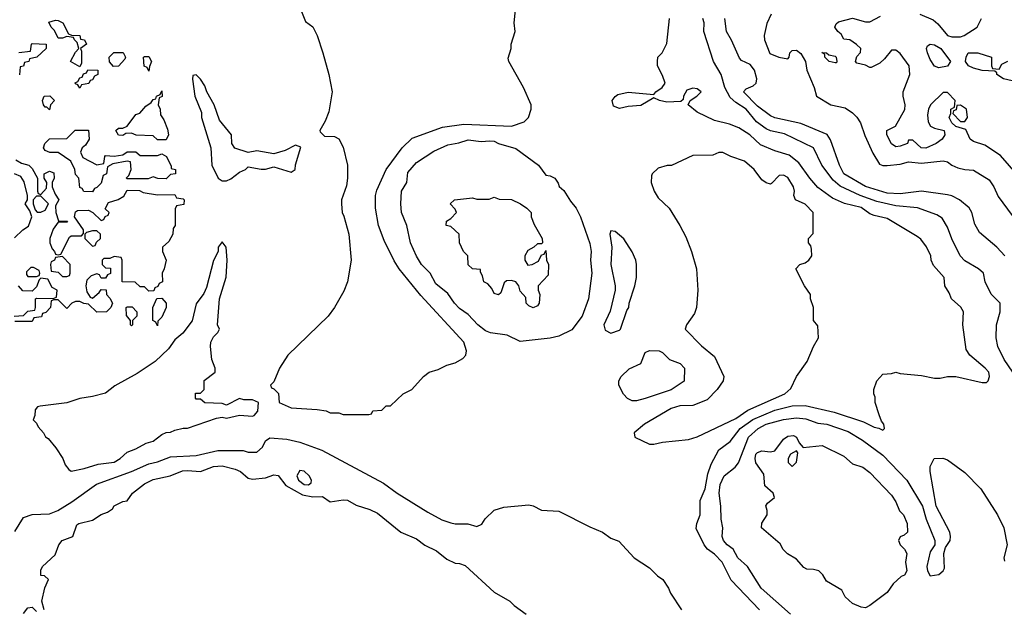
# Model space of a CAD drawing. Header units: inches. Extents: x 1793402 to 1900366, y 320852 to 470679.
# Tile 289 of 604: x 1855212 to 1859773, y 393556 to 396284. Entities that reach past the tile are written whole.
import ezdxf

# ---------------------------------------------------------------- set-up
doc = ezdxf.new("R2010")
doc.units = ezdxf.units.IN
doc.header["$MEASUREMENT"] = 0
doc.layers.add('B8359', color=7, linetype='Continuous')

msp = doc.modelspace()

# ---------------------------------------------------------------- linework, layer by layer
at = {"layer": 'B8359', "color": 4}
for points, elevation in [([(1856514.8, 396330), (1856536, 396276), (1856570.4, 396250.4), (1856590, 396211.3), (1856616.3, 396130), (1856644, 396030), (1856659.1, 395950), (1856643.5, 395856.5), (1856626.4, 395813.6), (1856602, 395770), (1856603.6, 395763.6), (1856623.6, 395743.6), (1856670, 395742), (1856690, 395732), (1856710, 395694), (1856730.8, 395610), (1856731, 395550), (1856725.4, 395514.6), (1856702, 395450), (1856702, 395430), (1856706, 395390), (1856714, 395374), (1856736.3, 395290), (1856748, 395170), (1856730.5, 395070), (1856713.8, 395026.2), (1856670.6, 394950), (1856640.7, 394910), (1856454.8, 394730), (1856416, 394670), (1856390, 394606), (1856374, 394590), (1856378, 394578), (1856390, 394574), (1856411.3, 394551.3), (1856414, 394510), (1856470, 394486), (1856590, 394478), (1856631.6, 394471.6), (1856650, 394462), (1856690, 394462), (1856710, 394454), (1856830, 394454), (1856842, 394458), (1856848.4, 394471.6), (1856890, 394474), (1856910, 394494), (1856930, 394494), (1856989.1, 394550.9), (1857028, 394570), (1857082, 394630), (1857108.7, 394650), (1857150, 394662.8), (1857190, 394682.8), (1857230, 394694), (1857265.6, 394714.4), (1857279, 394730), (1857281.2, 394750), (1857269.3, 394790), (1857070, 395006.6), (1856969.8, 395129.8), (1856947.2, 395167.2), (1856900.1, 395260.1), (1856873.6, 395330), (1856860.7, 395410), (1856860.7, 395470), (1856866.3, 395493.7), (1856909.6, 395590), (1856984.5, 395690), (1857030, 395734.9), (1857170, 395785.3), (1857270, 395800.3), (1857490, 395790.5), (1857549.4, 395810.6), (1857569, 395830), (1857582, 395870), (1857582, 395890), (1857545.2, 395970), (1857477.2, 396090), (1857474.6, 396105.4), (1857488.7, 396150), (1857488.9, 396171.1), (1857508, 396230), (1857502, 396270), (1857509, 396330)], 256), ([(1858639, 393550), (1858507.6, 393687.6), (1858466.6, 393770), (1858430, 393807), (1858398, 393830), (1858382.7, 393850), (1858346.3, 393926.3), (1858349.2, 393950), (1858363.7, 393990), (1858363.6, 394056.4), (1858387, 394110), (1858399.6, 394180.4), (1858414.9, 394225.1), (1858450, 394290.8), (1858502.7, 394330), (1858549.8, 394390.2), (1858608.3, 394431.7), (1858710, 394474.9), (1858790, 394494.6), (1858850, 394495.8), (1858985.2, 394465.2), (1859121.1, 394421.1), (1859170, 394396), (1859192, 394392), (1859210, 394382), (1859218, 394390), (1859215.3, 394410), (1859204, 394424), (1859193.6, 394453.6), (1859175.3, 394510), (1859174.6, 394534.6), (1859168.7, 394550), (1859168.9, 394571.1), (1859182, 394610), (1859210, 394642), (1859250, 394644.7), (1859270, 394651.3), (1859290, 394644.7), (1859390, 394636), (1859450, 394622.8), (1859476.5, 394623.5), (1859510, 394631.3), (1859548.9, 394631.1), (1859670, 394602.8), (1859690, 394602.8), (1859699, 394610), (1859705.2, 394630), (1859701.2, 394650), (1859685.2, 394670), (1859614, 394730), (1859596.5, 394756.5), (1859581.2, 394870), (1859584, 394930), (1859572.1, 394952.1), (1859528.7, 394990), (1859518, 395018), (1859498, 395050), (1859495.3, 395090), (1859444.7, 395144.7), (1859434, 395170), (1859433.2, 395190), (1859412.1, 395232.1), (1859386.3, 395266.3), (1859370, 395279), (1859230, 395362), (1859170, 395376.2), (1859150, 395384.5), (1859110, 395413.3), (1859032.7, 395432.7), (1858976.6, 395456.6), (1858910, 395506.6), (1858872.3, 395550), (1858820.8, 395620.8), (1858775.9, 395655.9), (1858710, 395675.6), (1858643.5, 395703.5), (1858594, 395750), (1858543.2, 395783.2), (1858500.2, 395800.2), (1858430, 395817.2), (1858350, 395855.3), (1858308, 395890), (1858318, 395910), (1858348.7, 395930), (1858368.7, 395950), (1858350, 395964), (1858330, 395966), (1858302.4, 395957.6), (1858286.8, 395930), (1858285.4, 395914.6), (1858275.3, 395904.7), (1858210, 395901.3), (1858175.3, 395910), (1858150, 395922), (1858090, 395886.4), (1858030, 395882.4), (1857990, 395872.8), (1857963.3, 395883.3), (1857956.9, 395910), (1857970, 395928), (1857983.3, 395936.7), (1858030, 395947.6), (1858150, 395938), (1858159, 395950), (1858189, 395970), (1858202, 395990), (1858190, 396026), (1858166, 396070), (1858166, 396090), (1858168, 396110), (1858188.9, 396131.1), (1858210, 396174), (1858222, 396290)], 252), ([(1859812, 394650), (1859772, 394710), (1859742.7, 394770), (1859736, 394810), (1859737.2, 394870), (1859754, 394930), (1859754, 394970), (1859712.3, 395012.3), (1859685.2, 395070), (1859677.2, 395110), (1859654, 395130), (1859590, 395166.6), (1859569.3, 395190), (1859530, 395268.7), (1859510, 395322), (1859484.8, 395364.8), (1859460.1, 395380.1), (1859371.5, 395411.5), (1859270, 395421.1), (1859182.2, 395442.2), (1859106, 395470), (1859012.7, 395512.7), (1858981, 395541), (1858927.3, 395610), (1858889.2, 395690), (1858754.6, 395754.6), (1858690, 395769.6), (1858670, 395778.7), (1858625.1, 395810), (1858577.6, 395870), (1858530, 395899.8), (1858503.3, 395923.3), (1858478.3, 395970), (1858460.9, 396030), (1858426, 396090), (1858382, 396230), (1858382.7, 396270), (1858377.2, 396290)], 248), ([(1859775.3, 395190), (1859738, 395230), (1859658, 395298), (1859637.2, 395337.2), (1859622, 395390), (1859610, 395412.3), (1859566, 395450), (1859530, 395467.8), (1859510, 395472.6), (1859390, 395489.7), (1859290, 395476.9), (1859230, 395480.4), (1859130, 395511), (1859029.6, 395570), (1859009.7, 395610), (1858967.9, 395727.9), (1858952.1, 395752.1), (1858830, 395802.4), (1858710, 395829.7), (1858690, 395838.7), (1858630, 395884), (1858565.2, 395950), (1858577, 395963), (1858610, 395977.6), (1858623.6, 395990), (1858626.6, 396010), (1858616.3, 396050), (1858596.6, 396076.6), (1858555.1, 396095.1), (1858546, 396106), (1858510, 396189), (1858486, 396230), (1858478, 396290)], 244), ([(1858693.2, 396310), (1858673.8, 396266.2), (1858660.7, 396210), (1858662, 396190), (1858687, 396127), (1858728.7, 396110), (1858770, 396102.9), (1858776.4, 396110), (1858780.4, 396130), (1858790, 396140.7), (1858810, 396142.4), (1858830, 396127.3), (1858852, 396090), (1858858.3, 396050), (1858892.4, 395970), (1858903.7, 395930), (1858970, 395889.6), (1859035.6, 395875.6), (1859070, 395852.3), (1859090, 395832), (1859106.3, 395806.3), (1859126.9, 395746.9), (1859164.8, 395664.8), (1859194.9, 395614.9), (1859210, 395607.8), (1859230, 395608), (1859290, 395615.1), (1859330, 395625.6), (1859390, 395619.1), (1859490, 395629.4), (1859510, 395626), (1859530, 395609.4), (1859558, 395598), (1859590, 395589.6), (1859630, 395587), (1859702.4, 395542.4), (1859724.5, 395510), (1859744.7, 395464.7), (1859810, 395376)], 236), ([(1859838.9, 395558.9), (1859755.1, 395655.1), (1859683.1, 395703.1), (1859630, 395719), (1859615.3, 395730), (1859594.6, 395774.6), (1859548.4, 395788.4), (1859530, 395806), (1859518, 395830), (1859526, 395850), (1859526, 395870), (1859542, 395878), (1859546, 395910), (1859510, 395946), (1859490, 395946), (1859432, 395890), (1859422, 395870), (1859416.9, 395843.1), (1859421, 395810), (1859432, 395790), (1859450, 395781), (1859494, 395770), (1859498, 395750), (1859486, 395730), (1859458, 395710), (1859410, 395689.4), (1859388, 395690), (1859350, 395726), (1859330, 395726), (1859324.7, 395710), (1859290, 395697.2), (1859270, 395695.3), (1859250, 395708.7), (1859229, 395750), (1859228.9, 395771.1), (1859268.7, 395791.3), (1859312.7, 395867.3), (1859314, 395890), (1859304, 395930), (1859305.2, 395950), (1859336, 396030), (1859333.2, 396070), (1859290, 396128), (1859270, 396142), (1859250, 396142), (1859218, 396102), (1859196.9, 396083.1), (1859156.9, 396063.1), (1859150, 396062), (1859130, 396074), (1859090, 396082), (1859084, 396090), (1859090, 396114), (1859107.3, 396132.7), (1859108, 396150), (1859089.1, 396169.1), (1859058, 396190), (1859030, 396194), (1859017.2, 396217.2), (1859002, 396230), (1858988.7, 396250), (1858994.6, 396265.4), (1859005.6, 396274.4), (1859070, 396290.8), (1859130, 396273.4), (1859150, 396274.8), (1859200.2, 396299.8)], 232), ([(1859382, 396310), (1859443.5, 396283.5), (1859464.9, 396264.9), (1859510, 396211), (1859530, 396204.9), (1859570, 396204.9), (1859588, 396210), (1859648, 396250), (1859668, 396290)], 232), ([(1855207.3, 396132.7), (1855262, 396138), (1855266, 396170), (1855270, 396174), (1855334, 396170), (1855334, 396150), (1855292, 396110), (1855258, 396102), (1855254, 396090), (1855234, 396086), (1855230, 396068), (1855214, 396066), (1855211.1, 396028.9)], 252), ([(1859810, 396001.2), (1859770, 396009.4), (1859738, 396030), (1859738, 396038), (1859730, 396046), (1859671.3, 396048.7), (1859630, 396059), (1859608, 396070), (1859594, 396090), (1859596, 396110), (1859605.2, 396130), (1859650.4, 396130.4), (1859714, 396110), (1859714, 396070), (1859718, 396058), (1859750, 396054), (1859762, 396078), (1859788.9, 396091.1)], 228), ([(1855194.8, 395634.8), (1855219.8, 395619.8), (1855254, 395610), (1855270, 395594), (1855294, 395550), (1855294, 395490), (1855298, 395478), (1855310, 395474), (1855336.4, 395503.6), (1855338, 395530), (1855326, 395550), (1855326, 395570), (1855350, 395582), (1855370, 395574), (1855371, 395550), (1855362, 395530), (1855362, 395510), (1855376, 395476), (1855394, 395450), (1855378, 395422), (1855378.8, 395390), (1855392, 395352), (1855434, 395350), (1855430, 395346), (1855390, 395346), (1855366.4, 395313.6), (1855351.3, 395270), (1855351.3, 395250), (1855362, 395222), (1855374, 395210), (1855378, 395198), (1855390, 395194), (1855402, 395198), (1855443.1, 395276.9), (1855450, 395282), (1855498, 395282), (1855507.3, 395292.7), (1855508, 395310), (1855466, 395370), (1855470, 395394), (1855480.4, 395399.6), (1855530, 395401), (1855551, 395391), (1855590, 395354), (1855602, 395358), (1855607.3, 395372.7), (1855622, 395378), (1855626, 395390), (1855608, 395408), (1855623.1, 395436.9), (1855668.9, 395451.1), (1855694, 395466), (1855710, 395494), (1855767.3, 395492.7), (1855783.6, 395483.6), (1855850, 395472), (1855930, 395474), (1855938, 395458), (1855970, 395454), (1855974, 395450), (1855972.7, 395427.3), (1855938, 395422), (1855932.7, 395407.3), (1855932, 395330), (1855923.6, 395316.4), (1855922, 395290), (1855903.6, 395256.4), (1855874, 395230), (1855874, 395210), (1855891.3, 395170), (1855882, 395130), (1855872, 395110), (1855874, 395070), (1855858, 395062), (1855852.7, 395047.3), (1855838, 395042), (1855832.7, 395027.3), (1855810, 395026), (1855790, 395046), (1855770, 395046), (1855747.3, 395067.3), (1855686, 395070), (1855686, 395170), (1855682, 395182), (1855650, 395186), (1855630, 395178), (1855602, 395178), (1855594, 395170), (1855594, 395150), (1855610, 395134), (1855632.7, 395132.7), (1855632.7, 395107.3), (1855618, 395102), (1855610, 395086), (1855590, 395086), (1855582, 395102), (1855570, 395106), (1855543.6, 395096.4), (1855523.6, 395076.4), (1855518, 395050), (1855523.6, 395023.6), (1855538, 394998), (1855550, 394994), (1855580.4, 395019.6), (1855590, 395034), (1855612.7, 395032.7), (1855614, 395010), (1855630, 394994), (1855642, 394970), (1855634, 394950), (1855614, 394930), (1855570, 394928), (1855530, 394966), (1855508.4, 394968.4), (1855490, 394978), (1855470, 394978), (1855454, 394970), (1855430, 394946), (1855390, 394986), (1855370, 394986), (1855358, 394982), (1855354, 394950), (1855332.7, 394927.3), (1855318, 394922), (1855312.7, 394907.3), (1855278, 394902), (1855270, 394886), (1855190, 394886)], 252), ([(1855187.3, 395272.7), (1855226, 395310), (1855252.7, 395327.3), (1855269, 395370), (1855259, 395399), (1855238, 395430), (1855248, 395450), (1855248, 395470), (1855233.2, 395533.2), (1855217.2, 395557.2), (1855188, 395570)], 252), ([(1855186, 394910), (1855230, 394914), (1855250, 394934), (1855282, 394938), (1855286, 394950), (1855286, 394990), (1855290, 394994), (1855367.3, 394992.7), (1855382, 394998), (1855386, 395030), (1855363.1, 395043.1), (1855342, 395082), (1855310, 395086), (1855302, 395078), (1855290, 395046), (1855270, 395026), (1855227.3, 395027.3), (1855206, 395050)], 252), ([(1858782.7, 393530), (1858647, 393650), (1858582.9, 393750), (1858539.5, 393790), (1858517.2, 393830), (1858489.3, 393850), (1858472.3, 393870), (1858466.6, 393890), (1858469.4, 393930), (1858460.9, 393970), (1858459.6, 394030), (1858451.8, 394090), (1858456.9, 394130), (1858475.1, 394170), (1858526.6, 394210), (1858541.6, 394230), (1858587.8, 394350), (1858632.7, 394390), (1858670, 394410.3), (1858750, 394431.7), (1858810, 394439), (1858853.9, 394433.9), (1858910, 394414.9), (1858951.3, 394410), (1859050, 394375.8), (1859116.3, 394336.3), (1859210, 394266), (1859322, 394150), (1859394.8, 394030), (1859410.7, 393970), (1859452, 393870), (1859451.3, 393850), (1859430, 393818), (1859414.4, 393750), (1859418, 393730), (1859430, 393706.8), (1859470, 393713.4), (1859489.3, 393730), (1859496.9, 393743.1), (1859493.2, 393810), (1859501.2, 393838.8), (1859522, 393870), (1859524, 393890), (1859521.2, 393910), (1859457.2, 394030), (1859429.3, 394190.7), (1859430, 394214), (1859448, 394250), (1859488.4, 394251.6), (1859510, 394244.7), (1859590, 394186), (1859664, 394110), (1859742, 393990), (1859770.6, 393930), (1859786, 393850), (1859770.8, 393790), (1859774.4, 393774.4)], 248), ([(1855190, 393912), (1855230, 393978), (1855270, 393991), (1855350, 393994), (1855388.7, 394010), (1855454, 394050), (1855568.2, 394131.8), (1855730, 394190.6), (1855810, 394226.7), (1855850, 394235.3), (1855910, 394258.9), (1856030, 394264.4), (1856130, 394287), (1856247.5, 394287.5), (1856270, 394280.7), (1856310, 394280.7), (1856336.6, 394303.4), (1856350, 394332), (1856370, 394346), (1856450, 394340.7), (1856510, 394326.8), (1856612, 394290), (1856896.7, 394136.7), (1856961, 394090), (1857102.3, 394002.3), (1857166.9, 393966.9), (1857210, 393953), (1857230, 393948.2), (1857287.7, 393947.7), (1857330, 393936), (1857352.9, 393947.1), (1857369, 393971), (1857410, 394011.3), (1857454.6, 394025.4), (1857570, 394036), (1857590.7, 394030.7), (1857630, 394011.3), (1857710, 394006.8), (1857853.7, 393933.7), (1857912, 393910), (1857950, 393881), (1857987.1, 393867.1), (1858058, 393790), (1858130, 393744.7), (1858167.1, 393707.1), (1858191.3, 393690), (1858218, 393650), (1858226.4, 393626.4), (1858278, 393550)], 252), ([(1855326, 393550), (1855315.3, 393590), (1855328.9, 393651.1), (1855346, 393690), (1855327.3, 393707.3), (1855310, 393708), (1855310, 393734), (1855318, 393750), (1855376, 393804), (1855394, 393850), (1855409, 393870), (1855458, 393890), (1855476.4, 393943.6), (1855486, 393950), (1855550, 393964.7), (1855590, 393991), (1855618, 394002), (1855642, 394018), (1855650, 394031.3), (1855690, 394052), (1855710, 394054), (1855735.3, 394090), (1855790, 394133.4), (1855830, 394154), (1855909.4, 394170.6), (1855966.7, 394193.3), (1855990, 394195.8), (1856050, 394190.5), (1856110, 394213), (1856150, 394216.3), (1856210, 394202), (1856234.8, 394190), (1856270, 394158.8), (1856290, 394154.8), (1856350, 394160.7), (1856390, 394174.8), (1856410, 394171.3), (1856445.5, 394125.5), (1856521.8, 394081.8), (1856570, 394073.1), (1856615.2, 394075.2), (1856650.6, 394050.6), (1856710, 394059.1), (1856730, 394057.3), (1856770, 394034.8), (1856834.6, 394014.6), (1856870, 393997.3), (1856978, 393910), (1857050, 393878.8), (1857088.4, 393848.4), (1857142.8, 393822.8), (1857190, 393784), (1857230, 393766), (1857250, 393764.7), (1857275.3, 393755.3), (1857410, 393632), (1857482, 393590), (1857502, 393570), (1857558, 393530)], 248), ([(1855230, 393532), (1855250, 393558), (1855270, 393562), (1855290, 393542)], 248)]:
    msp.add_lwpolyline(points, dxfattribs=dict(at, elevation=elevation))
for points, elevation in [([(1855490, 396066), (1855448, 396090), (1855470, 396134), (1855486, 396150), (1855478, 396178), (1855466, 396190), (1855462, 396202), (1855430, 396206), (1855410, 396198), (1855390, 396198), (1855374, 396234), (1855358, 396250), (1855347.3, 396272.7), (1855378, 396282), (1855390, 396281), (1855412, 396270), (1855438, 396218), (1855452.7, 396212.7), (1855490, 396211.3), (1855494, 396194), (1855512, 396190), (1855522, 396170), (1855494, 396150), (1855498, 396138), (1855498, 396082)], 252), ([(1859470, 396061.2), (1859450, 396068.7), (1859430, 396099), (1859417, 396130), (1859412.7, 396150), (1859417.2, 396162.8), (1859429.5, 396170.5), (1859450, 396167.7), (1859479.1, 396150), (1859524.7, 396090), (1859510, 396069.2)], 228), ([(1855647.3, 396067.3), (1855628.4, 396088.4), (1855626, 396110), (1855648.4, 396131.6), (1855692, 396132), (1855702, 396110), (1855699.6, 396100.4), (1855670, 396068)], 252), ([(1855810, 396046), (1855802, 396062), (1855788.4, 396068.4), (1855786, 396110), (1855790, 396114), (1855810, 396114), (1855822, 396090), (1855812.7, 396067.3)], 252), ([(1858990, 396084), (1858962, 396090), (1858942, 396110), (1858942, 396122), (1858928, 396132), (1858949.1, 396130.9), (1858960.7, 396120.7), (1858990, 396114.8), (1858994.8, 396110), (1858998, 396090), (1858996, 396084)], 232), ([(1855490, 395966), (1855482, 395982), (1855470, 395986), (1855468.4, 395991.6), (1855482, 395998), (1855490, 396014), (1855502, 396018), (1855507.3, 396032.7), (1855522, 396038), (1855528, 396052), (1855574, 396050), (1855574, 396030), (1855558, 396022), (1855550, 396006), (1855538, 396002), (1855532, 395988), (1855498, 395982)], 252), ([(1856030, 396028), (1856014, 396026), (1856012, 396008), (1856024, 395930), (1856053.7, 395853.7), (1856054.8, 395830), (1856098, 395690), (1856102.8, 395610), (1856132, 395550), (1856150, 395538), (1856170, 395538), (1856190, 395546), (1856230, 395578), (1856258, 395590), (1856270, 395602), (1856330, 395590.8), (1856350, 395591), (1856390, 395602), (1856470, 395578), (1856488, 395590), (1856488.9, 395611.1), (1856514, 395694), (1856490, 395702), (1856442, 395678), (1856390, 395662), (1856310, 395676), (1856270, 395668), (1856209, 395689), (1856195.3, 395710), (1856193.2, 395750), (1856138, 395818), (1856112.7, 395890), (1856079, 395950), (1856070, 395978), (1856050, 396008)], 256), ([(1855350, 395866), (1855338, 395878), (1855330, 395878), (1855322, 395890), (1855318, 395910), (1855326, 395930), (1855351.6, 395931.6), (1855374, 395910), (1855354, 395890)], 252), ([(1855850, 395728), (1855830, 395746), (1855751.6, 395748.4), (1855730, 395758), (1855703.6, 395756.4), (1855690, 395748), (1855670, 395748.7), (1855658, 395770), (1855670, 395782), (1855690, 395782), (1855710, 395791.3), (1855750, 395844.7), (1855768.4, 395851.6), (1855796.4, 395883.6), (1855820.4, 395899.6), (1855830, 395914), (1855842, 395918), (1855846, 395930), (1855862, 395938), (1855870, 395954), (1855871.6, 395928.4), (1855858, 395922), (1855854, 395890), (1855862, 395870), (1855863.6, 395843.6), (1855879.6, 395819.6), (1855896.9, 395776.9), (1855902, 395750), (1855890, 395728)], 252), ([(1859570, 395888), (1859554, 395886), (1859550, 395866), (1859538, 395862), (1859534, 395850), (1859570, 395812), (1859590, 395812), (1859602, 395830), (1859598, 395870)], 232), ([(1855570, 395612), (1855602, 395618), (1855606, 395650), (1855610, 395654), (1855650, 395651.3), (1855690, 395658), (1855710, 395671.3), (1855750, 395672), (1855770, 395654), (1855850, 395654), (1855870, 395662), (1855892, 395650), (1855914, 395606), (1855914, 395594), (1855934, 395590), (1855934, 395570), (1855910, 395566), (1855890, 395546), (1855851.6, 395548.4), (1855830, 395555.3), (1855807.3, 395547.3), (1855710, 395546), (1855706, 395550), (1855718, 395562), (1855728, 395590), (1855726, 395626), (1855710, 395628), (1855643.6, 395616.4), (1855618, 395602), (1855614, 395570), (1855598, 395562), (1855590, 395526), (1855570, 395506), (1855558, 395502), (1855550, 395486), (1855508.4, 395488.4), (1855502, 395502), (1855490, 395506), (1855486, 395550), (1855470, 395566), (1855468, 395590), (1855448.4, 395628.4), (1855390, 395668), (1855351.6, 395668.4), (1855330, 395678), (1855322, 395690), (1855328, 395710), (1855350, 395732), (1855430, 395734), (1855468.4, 395771.6), (1855530, 395772), (1855534, 395730), (1855516.9, 395703.1), (1855502, 395690), (1855494, 395670), (1855504.7, 395644.7)], 252), ([(1857350, 395718.8), (1857390, 395723), (1857410, 395720.5), (1857430, 395710.5), (1857510, 395687.7), (1857616, 395610), (1857650, 395562.8), (1857670, 395560.7), (1857691.3, 395550), (1857706.4, 395526.4), (1857710.7, 395510.7), (1857732.5, 395492.5), (1857763.1, 395443.1), (1857790, 395411), (1857810.6, 395370), (1857853.4, 395246.6), (1857859.1, 395210), (1857856.3, 395170), (1857862, 395110), (1857847.3, 394990), (1857817.3, 394910), (1857770, 394846.6), (1857710, 394817.6), (1857670, 394807.8), (1857530, 394792.7), (1857470, 394822), (1857392.5, 394832.5), (1857370, 394842.7), (1857334, 394870), (1857290, 394917.2), (1857250, 394945.2), (1857226, 394970), (1857195.9, 395015.9), (1857140.1, 395060.1), (1857113.2, 395110), (1857073.2, 395150), (1857050, 395188.7), (1857022.7, 395250), (1857005.2, 395330), (1856981.2, 395390), (1856977.2, 395430), (1856980.9, 395490), (1857006, 395530), (1857010, 395576), (1857050, 395622.8), (1857130, 395674.8), (1857195.5, 395704.5), (1857246.8, 395713.2), (1857290, 395727.3)], 252), ([(1858470, 395668), (1858450, 395668), (1858423.6, 395656.4), (1858330, 395655.3), (1858231.1, 395608.9), (1858211.6, 395608.4), (1858170, 395595.3), (1858142, 395570), (1858139.6, 395560.4), (1858138, 395530), (1858151.3, 395490), (1858170, 395458), (1858221, 395410), (1858270.7, 395330), (1858297.5, 395277.5), (1858324, 395210), (1858347.3, 395130), (1858354, 395030), (1858347.3, 394950), (1858338, 394922), (1858300.7, 394870), (1858294.8, 394850), (1858370, 394773.4), (1858430, 394724), (1858474.4, 394630), (1858470.6, 394610), (1858443.8, 394570), (1858397.2, 394522.8), (1858330, 394496.2), (1858270, 394494), (1858230, 394482.9), (1858106, 394410), (1858058, 394370), (1858062, 394350), (1858130, 394317.3), (1858150, 394317.3), (1858190, 394326.8), (1858310, 394339.1), (1858350, 394350.7), (1858530, 394435.3), (1858585.2, 394474.8), (1858757.2, 394550), (1858784.8, 394575.2), (1858810, 394631), (1858860.2, 394699.8), (1858889, 394770), (1858913.2, 394810), (1858910, 394866), (1858888.7, 394890), (1858889, 394950), (1858875.3, 394990), (1858875.3, 395010), (1858848, 395050), (1858808, 395130), (1858826, 395150), (1858850, 395158), (1858868, 395170), (1858882, 395190), (1858880.4, 395220.4), (1858876.4, 395236.4), (1858866, 395250), (1858866, 395270), (1858887.3, 395292.7), (1858888, 395390), (1858850, 395428.7), (1858806, 395450), (1858798, 395470), (1858802, 395490), (1858797.2, 395510), (1858770, 395553.2), (1858750, 395564), (1858730, 395562), (1858695.3, 395524.7), (1858690, 395522), (1858670, 395528), (1858650, 395542), (1858614, 395590), (1858570, 395629), (1858506, 395650)], 256), ([(1855310, 395466), (1855290, 395466), (1855274, 395450), (1855274, 395430), (1855283.6, 395403.6), (1855292.7, 395392.7), (1855310, 395392), (1855330, 395402), (1855346, 395430)], 252), ([(1857566.4, 395146.4), (1857586, 395150), (1857614.6, 395165.4), (1857630, 395194), (1857642, 395198), (1857650, 395214), (1857652, 395170), (1857662, 395150), (1857659.6, 395100.4), (1857614, 395050), (1857614, 395030), (1857622, 395010), (1857618, 394970), (1857610, 394958), (1857590, 394949), (1857570, 394958), (1857558, 394970), (1857556.4, 394996.4), (1857530, 395026), (1857524, 395050), (1857510, 395068.7), (1857490, 395075.3), (1857466.4, 395073.6), (1857456, 395064), (1857441, 395019), (1857430, 395009.2), (1857410, 395015.3), (1857398.9, 395038.9), (1857380.2, 395060.2), (1857362, 395070), (1857356.4, 395096.4), (1857346, 395114), (1857346, 395126), (1857309.3, 395129.3), (1857290, 395148), (1857288, 395190), (1857268, 395210), (1857248.7, 395250), (1857248, 395290), (1857210, 395326), (1857188, 395330), (1857188.9, 395351.1), (1857210, 395362), (1857235.3, 395390), (1857230, 395406), (1857206, 395430), (1857226, 395450), (1857310, 395458), (1857330, 395452), (1857387.3, 395452.7), (1857410, 395462), (1857432.7, 395452.7), (1857490, 395451), (1857532, 395430), (1857562, 395410), (1857582, 395390), (1857582, 395370), (1857595.3, 395335.3), (1857632, 395270), (1857634, 395250), (1857630, 395246), (1857610, 395246), (1857594, 395230), (1857565.4, 395214.6), (1857552, 395190), (1857552, 395170)], 248), ([(1855570, 395306), (1855550, 395306), (1855522, 395298), (1855514, 395290), (1855514, 395270), (1855550, 395234), (1855562, 395238), (1855567.3, 395252.7), (1855586, 395270), (1855586, 395290)], 252), ([(1857950, 395306), (1857946, 395290), (1857954.8, 395230), (1857950.6, 395150), (1857971, 395050), (1857971, 395030), (1857947.1, 394932.9), (1857918, 394870), (1857924.7, 394844.7), (1857950, 394832), (1857990, 394844.7), (1857995.3, 394850), (1858024, 394936), (1858034, 394950), (1858035.3, 394970), (1858061.2, 395050), (1858069.2, 395090), (1858069.2, 395150), (1858066, 395170), (1858050, 395208.7), (1858010, 395268.7), (1857970, 395302)], 256), ([(1856150, 395254), (1856132, 395230), (1856132, 395210), (1856110, 395168), (1856077.3, 395042.7), (1856064.9, 395015.1), (1856030, 394968), (1856010.7, 394889.3), (1855968.2, 394831.8), (1855930, 394801.2), (1855901.1, 394758.9), (1855839.5, 394700.5), (1855755.8, 394644.2), (1855652.8, 394587.2), (1855610, 394554), (1855550, 394538), (1855490, 394529.2), (1855430, 394509.3), (1855306.4, 394493.6), (1855294, 394490), (1855283.6, 394476.4), (1855282, 394450), (1855274, 394430), (1855290, 394414), (1855296.9, 394396.9), (1855322, 394370), (1855331.6, 394351.6), (1855343.6, 394343.6), (1855379.8, 394299.8), (1855411.3, 394250), (1855422, 394222), (1855439.6, 394199.6), (1855450, 394192), (1855510, 394204), (1855575.1, 394224.9), (1855650, 394234), (1855678, 394250), (1855710, 394280.7), (1855750, 394296), (1855798, 394322), (1855830, 394331.3), (1855870, 394362), (1855890, 394371.3), (1855910, 394372), (1855930, 394382), (1855968.9, 394391.1), (1855990, 394391.3), (1856123.1, 394436.9), (1856150, 394442), (1856170, 394438), (1856230, 394452), (1856290, 394446.8), (1856298, 394450), (1856315.3, 394470), (1856318, 394510), (1856290, 394522), (1856250, 394522), (1856230, 394528), (1856170, 394498), (1856150, 394506), (1856070, 394508), (1856050, 394526), (1856030, 394526), (1856026, 394530), (1856026, 394554), (1856050, 394554), (1856066, 394570), (1856067.3, 394612.7), (1856118, 394650), (1856118, 394670), (1856102, 394710), (1856095.3, 394770), (1856098, 394790), (1856110, 394814), (1856130, 394834), (1856138, 394850), (1856128, 394870), (1856138, 394990), (1856168.9, 395091.1), (1856173.2, 395170), (1856168, 395230)], 256), ([(1855410, 395186), (1855378, 395182), (1855374, 395170), (1855358, 395162), (1855354, 395150), (1855358, 395118), (1855390, 395114), (1855410, 395094), (1855430, 395094), (1855442, 395098), (1855446, 395110), (1855446, 395150)], 252), ([(1855276.4, 395136.4), (1855263.6, 395136.4), (1855243.6, 395116.4), (1855243.6, 395103.6), (1855250, 395094), (1855290, 395094), (1855302, 395098), (1855306, 395110), (1855302, 395122)], 252), ([(1855850, 394866), (1855842, 394882), (1855828, 394890), (1855828, 394950), (1855847.3, 394992.7), (1855870, 394994), (1855891.3, 394970), (1855891.3, 394950), (1855870, 394906), (1855852.7, 394887.3)], 252), ([(1855730, 394866), (1855726, 394870), (1855726, 394890), (1855707.3, 394912.7), (1855706, 394950), (1855710, 394954), (1855732.7, 394952.7), (1855754, 394930), (1855754, 394910), (1855734, 394890), (1855734, 394870)], 252), ([(1858050, 394518), (1858028.4, 394528.4), (1858008.4, 394548.4), (1857988, 394590), (1857988, 394610), (1857998, 394630), (1858034.6, 394665.4), (1858088.7, 394691.3), (1858110, 394742), (1858130, 394751), (1858174, 394750), (1858190, 394742), (1858222, 394710), (1858270.9, 394690.9), (1858292, 394670), (1858290.9, 394609.1), (1858230, 394569.3), (1858110, 394529.2), (1858070, 394518)], 252), ([(1858841, 394301), (1858930, 394310.7), (1859030, 394262), (1859070, 394225.5), (1859118, 394210), (1859150, 394186), (1859250, 394081), (1859270.6, 394050), (1859288.1, 394008.1), (1859306, 393990), (1859322.8, 393950), (1859324.7, 393910), (1859310, 393895.3), (1859290, 393888), (1859282.8, 393870), (1859291, 393850), (1859310.5, 393830.5), (1859321, 393810), (1859316, 393770), (1859322, 393730), (1859311.3, 393710), (1859296, 393704), (1859258, 393670), (1859231.3, 393630), (1859150, 393569), (1859130, 393559), (1859110, 393561.2), (1859070, 393579), (1859035.3, 393610), (1859020.2, 393640.2), (1858950, 393682), (1858931.8, 393711.8), (1858914, 393730), (1858890, 393737), (1858858, 393738), (1858845.2, 393745.2), (1858810, 393784), (1858769.2, 393809.2), (1858749.3, 393829.3), (1858734.8, 393854.8), (1858649, 393930), (1858649.3, 393950.7), (1858674, 393990), (1858675.3, 394010), (1858668.4, 394031.6), (1858676.4, 394043.6), (1858708, 394070), (1858702, 394090), (1858664, 394124), (1858658.6, 394178.6), (1858622.7, 394230), (1858619.3, 394250), (1858622.7, 394270), (1858630, 394278.8), (1858650, 394286.8), (1858690, 394281), (1858710, 394286), (1858750, 394341), (1858770, 394354), (1858796.8, 394356.8), (1858811, 394350), (1858822.8, 394322.8)], 244), ([(1858810, 394286), (1858782, 394270), (1858772, 394250), (1858772.7, 394232.7), (1858790, 394214), (1858810, 394234), (1858816.4, 394276.4)], 244), ([(1856510, 394195.6), (1856496.5, 394170), (1856504.2, 394150), (1856530, 394130.4), (1856550, 394128.8), (1856562, 394138), (1856564.5, 394150), (1856553.6, 394170), (1856530, 394191.6)], 252)]:
    msp.add_lwpolyline(points, close=True, dxfattribs=dict(at, elevation=elevation))

doc.saveas('drawing.dxf')
